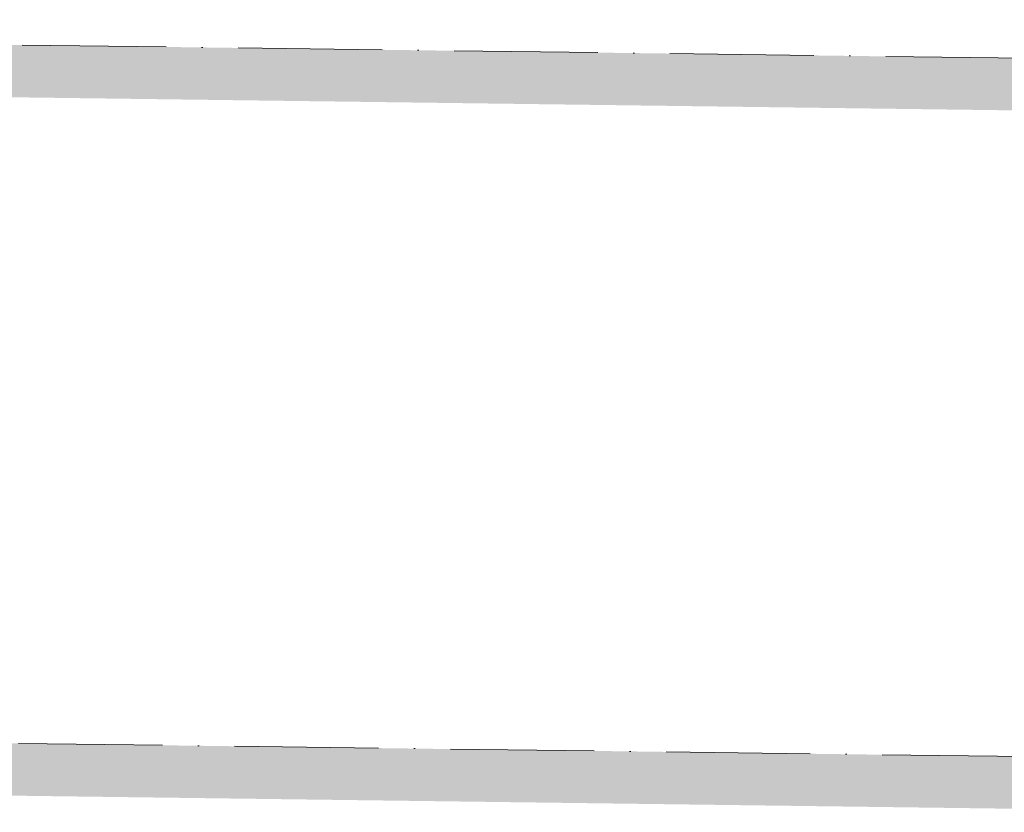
# Model space of a CAD drawing. Header units: millimetres. Extents: x 4747 to 1198744, y 17680 to 73179.
# Tile 265 of 377: x 24602 to 26655, y 52859 to 54512. Entities that reach past the tile are written whole.
import ezdxf

# ---------------------------------------------------------------- set-up
doc = ezdxf.new("R2010")
doc.units = ezdxf.units.MM
doc.linetypes.add('ACAD_ISO10W100', pattern=[18, 12, -3, 0, -3])

msp = doc.modelspace()

# ---------------------------------------------------------------- hatches: boundary and pattern name
h = msp.add_hatch()
h.set_pattern_fill('EARTH', color=256, scale=12.5, angle=45.64495339, style=0)
h.set_pattern_definition([(45.64495, (-12726.68, 91726.44), (-1.26356, 112.24609), [79.375, -79.375]), (45.64495, (-12747.97, 91747.25), (-1.26356, 112.24609), [79.375, -79.375]), (45.64495, (-12769.25, 91768.06), (-1.26356, 112.24609), [79.375, -79.375]), (135.64495, (-12769.41, 91782.09), (-112.24609, -1.26356), [79.375, -79.375]), (135.64495, (-12748.6, 91803.37), (-112.24609, -1.26356), [79.375, -79.375]), (135.64495, (-12727.79, 91824.654), (-112.24609, -1.26356), [79.375, -79.375])])
h.paths.add_polyline_path([(27240.21018, 54424.73297), (20570.75003, 54511.93057), (20569.5221, 54402.84969), (27238.98225, 54315.65209)])
h = msp.add_hatch()
h.set_pattern_fill('EARTH', color=256, scale=12.5, angle=45.64495339, style=0)
h.set_pattern_definition([(45.64495, (-12734.4, 90270.25), (-1.26356, 112.24609), [79.375, -79.375]), (45.64495, (-12755.68, 90291.06), (-1.26356, 112.24609), [79.375, -79.375]), (45.64495, (-12776.96, 90311.87), (-1.26356, 112.24609), [79.375, -79.375]), (135.64495, (-12777.12, 90325.9), (-112.24609, -1.26356), [79.375, -79.375]), (135.64495, (-12756.31, 90347.18), (-112.24609, -1.26356), [79.375, -79.375]), (135.64495, (-12735.5, 90368.46), (-112.24609, -1.26356), [79.375, -79.375])])
h.paths.add_polyline_path([(27245.01775, 52968.37898), (20563.03659, 53055.74026), (20561.80866, 52946.65938), (27243.78982, 52859.2981)])

# ---------------------------------------------------------------- linework, layer by layer
at = {"linetype": 'ACAD_ISO10W100', "lineweight": 13, "ltscale": 25}
for p, q in [((20556.77126, 54512.13417), (27274.05782, 54424.32271)), ((20549.05782, 53055.94387), (27274.05782, 52968.03157))]:
    msp.add_line(p, q, dxfattribs=at)

doc.saveas('drawing.dxf')
